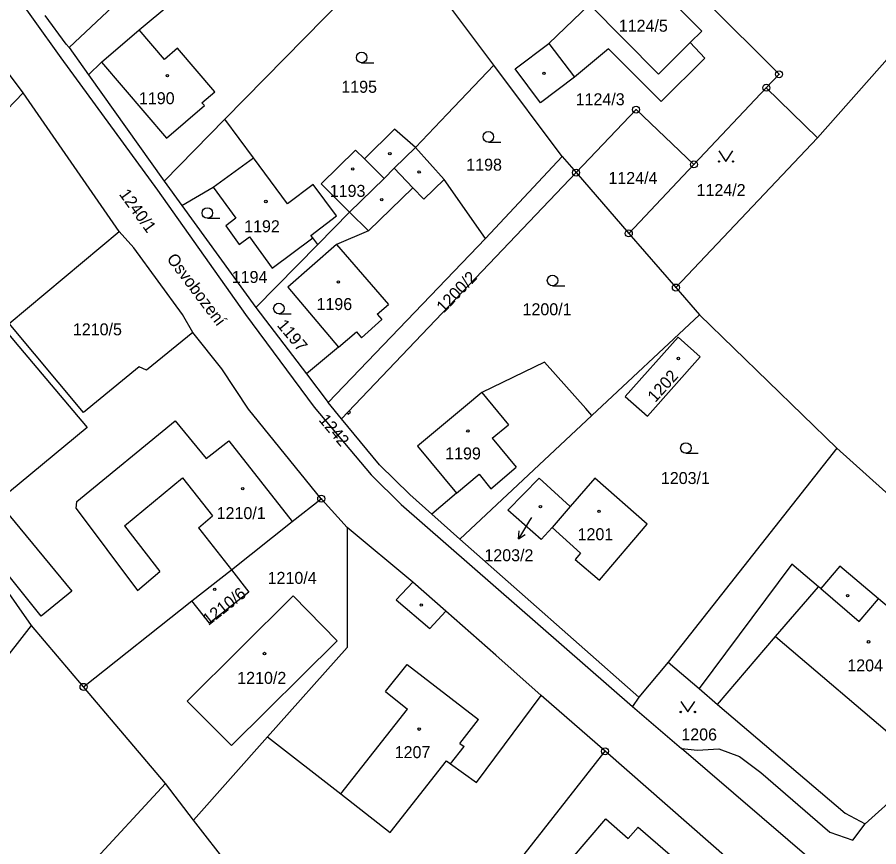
# Model space of a CAD drawing. Extents: x -562167 to -556918, y -1077891 to -1070763.
# Drawn here: x -559406.4 to -559284.2, y -1075028.2 to -1074910.5 of the extents above; entities that cross this region are included whole.
import ezdxf

# ---------------------------------------------------------------- set-up
doc = ezdxf.new("R2010")
doc.units = 0
for name, color, linetype in [('Hranice parcel', 7, 'Continuous'), ('Parcelní čísla', 7, 'Continuous'), ('Pop  PČ popisy', 7, 'Continuous'), ('Vnitřní kresba', 7, 'Continuous'), ('Věcná břemena k části', 7, 'Continuous'), ('Značky bodu BP', 7, 'Continuous'), ('Značky budov', 7, 'Continuous'), ('Značky kultur', 7, 'Continuous')]:
    doc.layers.add(name, color=color, linetype=linetype)

msp = doc.modelspace()

# ---------------------------------------------------------------- linework, layer by layer
at = {"layer": 'Hranice parcel'}
for p, q in [((-559376.93, -1074924.96), (-559352.01, -1074899.55)), ((-559338.79, -1074917.28), (-559345.88, -1074907.77)), ((-559405.54, -1074921.2), (-559410.88, -1074914.09)), ((-559399.01, -1074914.8), (-559396.28, -1074918.64)), ((-559292.9, -1074927.58), (-559282.65, -1074916)), ((-559329.1, -1074930.27), (-559338.79, -1074917.28)), ((-559396.28, -1074918.64), (-559385.54, -1074933.76)), ((-559300.15, -1074920.49), (-559310.41, -1074931.37)), ((-559300.15, -1074920.49), (-559292.9, -1074927.58)), ((-559409.02, -1074924.83), (-559405.54, -1074921.2)), ((-559391.92, -1074940.88), (-559405.54, -1074921.2)), ((-559385.54, -1074933.76), (-559376.93, -1074924.96)), ((-559312.97, -1074948.85), (-559292.9, -1074927.58)), ((-559339.96, -1074941.91), (-559329.1, -1074930.27)), ((-559329.1, -1074930.27), (-559327.13, -1074932.54)), ((-559310.41, -1074931.37), (-559319.65, -1074941.16)), ((-559327.13, -1074932.54), (-559360.38, -1074967.46)), ((-559327.13, -1074932.54), (-559319.65, -1074941.16)), ((-559385.54, -1074933.76), (-559383.05, -1074937.2)), ((-559383.05, -1074937.2), (-559372.56, -1074951.66)), ((-559363.77, -1074942.75), (-559359.24, -1074938.15)), ((-559407.55, -1074953.93), (-559391.92, -1074940.88)), ((-559319.65, -1074941.16), (-559312.97, -1074948.85)), ((-559372.56, -1074951.66), (-559363.77, -1074942.75)), ((-559363.77, -1074942.75), (-559364.48, -1074941.79)), ((-559362.28, -1074965.14), (-559339.96, -1074941.91)), ((-559312.97, -1074948.85), (-559309.62, -1074952.7)), ((-559372.56, -1074951.66), (-559365.38, -1074961.09)), ((-559309.62, -1074952.7), (-559324.88, -1074967.01)), ((-559309.62, -1074952.7), (-559290.13, -1074971.64)), ((-559365.38, -1074961.09), (-559362.28, -1074965.14)), ((-559360.38, -1074967.46), (-559362.28, -1074965.14)), ((-559343.6, -1074984.56), (-559324.88, -1074967.01)), ((-559290.13, -1074971.64), (-559314.07, -1075002.01)), ((-559260.73, -1074998.22), (-559290.13, -1074971.64)), ((-559327.98, -1074979.94), (-559330.52, -1074982.89)), ((-559347.57, -1074981.01), (-559343.6, -1074984.56)), ((-559318.21, -1075006.99), (-559343.6, -1074984.56)), ((-559381.6, -1074993.33), (-559375.99, -1074988.89)), ((-559396.98, -1075005.52), (-559381.6, -1074993.33)), ((-559438.36, -1075040.24), (-559404.35, -1074996.81)), ((-559396.98, -1075005.52), (-559404.35, -1074996.81)), ((-559314.07, -1075002.01), (-559318.21, -1075006.99)), ((-559314.07, -1075002.01), (-559309.68, -1075005.76)), ((-559385.37, -1075019.23), (-559396.98, -1075005.52)), ((-559309.68, -1075005.76), (-559307.05, -1075008)), ((-559323.02, -1075014.66), (-559332.09, -1075006.74)), ((-559318.21, -1075006.99), (-559319.13, -1075008.3)), ((-559319.13, -1075008.3), (-559312.19, -1075014.25)), ((-559370.87, -1075012.59), (-559381.38, -1075024.42)), ((-559340.71, -1075037.18), (-559323.02, -1075014.66)), ((-559424.96, -1075062.04), (-559385.37, -1075019.23)), ((-559381.38, -1075024.42), (-559385.37, -1075019.23)), ((-559367.78, -1075041.81), (-559381.38, -1075024.42))]:
    msp.add_line(p, q, dxfattribs=at)
for points in [[(-559415.83, -1074890.79), (-559415.72, -1074892.32), (-559414.35, -1074895.76), (-559412.02, -1074899.76), (-559400.22, -1074916.27), (-559386.51, -1074935.04), (-559374.02, -1074952.68), (-559364.28, -1074965.8), (-559356.21, -1074975.44), (-559351.95, -1074979.62), (-559319.13, -1075008.3)], [(-559396.28, -1074918.64), (-559394.44, -1074916.86), (-559385.22, -1074927.63), (-559379.84, -1074923.03), (-559380.19, -1074922.63), (-559378.36, -1074921.06), (-559383.65, -1074914.9), (-559385.48, -1074916.47), (-559389.09, -1074912.26), (-559384.58, -1074908.55), (-559379.1, -1074902.22), (-559374.22, -1074896.59), (-559377.18, -1074894.02)], [(-559379.26, -1074896.03), (-559386.63, -1074903.12), (-559399.01, -1074914.8)], [(-559319.15, -1074897.74), (-559298.34, -1074918.58), (-559300.15, -1074920.49)], [(-559309.31, -1074912.48), (-559310.93, -1074914.09), (-559308.85, -1074916.28), (-559315.07, -1074922.45), (-559322.53, -1074914.95), (-559327.37, -1074918.99), (-559332.16, -1074922.62), (-559335.78, -1074917.83), (-559330.99, -1074914.2), (-559325.23, -1074908.66), (-559319.13, -1074902.6), (-559309.31, -1074912.48)], [(-559399.01, -1074914.8), (-559399.45, -1074914.33), (-559402.42, -1074910.22)], [(-559349.92, -1074928.98), (-559345.41, -1074924.22), (-559338.79, -1074917.28)], [(-559327.13, -1074932.54), (-559318.62, -1074923.6), (-559310.41, -1074931.37)], [(-559364.48, -1074941.79), (-559364.73, -1074941.44), (-559361.11, -1074938.68), (-559364.39, -1074934.23), (-559368.03, -1074936.99), (-559372.89, -1074930.42), (-559376.93, -1074924.96)], [(-559349.92, -1074928.98), (-559352.86, -1074926.36), (-559357.15, -1074930.57), (-559358.4, -1074929.33), (-559363.28, -1074934.14), (-559359.24, -1074938.15)], [(-559359.24, -1074938.15), (-559354.36, -1074933.35), (-559352.91, -1074931.92), (-559349.92, -1074928.98)], [(-559339.96, -1074941.91), (-559345.85, -1074933.52), (-559349.92, -1074928.98)], [(-559383.05, -1074937.2), (-559378.58, -1074934.61), (-559375.39, -1074939.01), (-559376.81, -1074940.07), (-559374.89, -1074942.72), (-559373.46, -1074941.67), (-559370.24, -1074946.11), (-559364.48, -1074941.79)], [(-559359.24, -1074938.15), (-559356.55, -1074940.8), (-559361.11, -1074942.75), (-559368.02, -1074948.79), (-559360.82, -1074957.3), (-559365.38, -1074961.09)], [(-559381.47, -1074955.21), (-559382.95, -1074952.66), (-559389.83, -1074943.2), (-559391.92, -1074940.88)], [(-559408.34, -1074954.59), (-559406.16, -1074957.2), (-559396.46, -1074968.71), (-559409.19, -1074979.23), (-559398.64, -1074991.92), (-559402.99, -1074995.48), (-559424.7, -1074968.38)], [(-559381.47, -1074955.21), (-559388.06, -1074960.55), (-559389.11, -1074960.11), (-559396.99, -1074966.6), (-559407.55, -1074953.93)], [(-559363.27, -1074978.81), (-559373.59, -1074966.11), (-559377.36, -1074960.39), (-559381.47, -1074955.21)], [(-559312.66, -1074955.87), (-559320.17, -1074964.32), (-559317.02, -1074967.08), (-559309.51, -1074958.69), (-559312.66, -1074955.87)], [(-559324.88, -1074967.01), (-559325.75, -1074966.03), (-559331.59, -1074959.45), (-559340.49, -1074963.76), (-559342.8, -1074965.68), (-559349.63, -1074971.34), (-559344.07, -1074978.01), (-559347.57, -1074981.01)], [(-559347.57, -1074981.01), (-559350.72, -1074978.2), (-559355, -1074974.03), (-559360.38, -1074967.46)], [(-559404.35, -1074996.81), (-559414.14, -1074982.87), (-559418.86, -1074976.49)], [(-559330.52, -1074982.89), (-559332.07, -1074984.61), (-559336.79, -1074980.43), (-559332.36, -1074975.88), (-559327.98, -1074979.94)], [(-559330.52, -1074982.89), (-559326.52, -1074986.56), (-559327.27, -1074987.44), (-559323.81, -1074990.39), (-559317.05, -1074982.45), (-559324.49, -1074975.89), (-559327.98, -1074979.94)], [(-559375.99, -1074988.89), (-559367.37, -1074982.06), (-559363.27, -1074978.81)], [(-559359.57, -1074982.9), (-559363.13, -1074978.98), (-559363.27, -1074978.81)], [(-559359.57, -1074982.9), (-559359.61, -1074999.93), (-559370.87, -1075012.59)], [(-559332.09, -1075006.74), (-559338.52, -1075001.02), (-559345.6, -1074994.79), (-559350.28, -1074990.67), (-559359.57, -1074982.9)], [(-559307.05, -1075008), (-559298.84, -1074998.38), (-559280.72, -1075013.78), (-559274.69, -1075006.71), (-559277.38, -1075004.42), (-559274.61, -1075001.17), (-559284.23, -1074993.04), (-559289.72, -1074988.39), (-559292.44, -1074991.58), (-559292.75, -1074991.32), (-559296.55, -1074988.08), (-559309.68, -1075005.76)], [(-559375.99, -1074988.89), (-559373.54, -1074992.06), (-559379.13, -1074996.47), (-559381.6, -1074993.33)], [(-559382.26, -1075007.56), (-559376, -1075013.86), (-559361.02, -1074999), (-559367.23, -1074992.58), (-559382.26, -1075007.56)], [(-559370.87, -1075012.59), (-559360.51, -1075020.69), (-559353.48, -1075026.18), (-559345.52, -1075015.99), (-559344.95, -1075016.44), (-559341.26, -1075019.07), (-559332.09, -1075006.74)], [(-559307.05, -1075008), (-559288.96, -1075023.45), (-559286.13, -1075024.94)], [(-559300.72, -1075036.76), (-559302.24, -1075032.83), (-559323.02, -1075014.66)], [(-559278.07, -1075040.36), (-559293.43, -1075030.4), (-559312.19, -1075014.25)], [(-559312.19, -1075014.25), (-559309.89, -1075014.5), (-559306.87, -1075014.31), (-559303.97, -1075015.39), (-559300.92, -1075017.69), (-559291.16, -1075026.13), (-559287.89, -1075027.25), (-559286.13, -1075024.94)], [(-559286.13, -1075024.94), (-559280.96, -1075020.32), (-559279.73, -1075018.96)], [(-559327.93, -1075030.09), (-559322.93, -1075024.25), (-559319.72, -1075027.02), (-559318.32, -1075025.41), (-559313.8, -1075029.34), (-559315.2, -1075030.94), (-559310.44, -1075035.07), (-559310.64, -1075035.36), (-559308.52, -1075037.2), (-559313.11, -1075042.46), (-559315.2, -1075040.62), (-559315.46, -1075040.89), (-559318.91, -1075037.94), (-559322.84, -1075042.46), (-559327.36, -1075038.58), (-559323.43, -1075034.01), (-559327.93, -1075030.09)]]:
    msp.add_lwpolyline(points, dxfattribs=at)
at = {"layer": 'Pop  PČ popisy'}
for p, q in [((-559333.73, -1074981.93), (-559335.28, -1074984.5)), ((-559333.47, -1074981.5), (-559333.73, -1074981.93)), ((-559335.28, -1074984.5), (-559335.19, -1074983.39)), ((-559335.28, -1074984.5), (-559334.33, -1074983.9))]:
    msp.add_line(p, q, dxfattribs=at)
at = {"layer": 'Vnitřní kresba'}
for p, q in [((-559315.43, -1074918.56), (-559325.23, -1074908.66)), ((-559394.44, -1074916.86), (-559389.09, -1074912.26)), ((-559330.99, -1074914.2), (-559327.37, -1074918.99)), ((-559310.93, -1074914.09), (-559315.43, -1074918.56)), ((-559378.58, -1074934.61), (-559372.89, -1074930.42)), ((-559357.15, -1074930.57), (-559354.36, -1074933.35)), ((-559352.91, -1074931.92), (-559350.26, -1074934.72)), ((-559348.73, -1074936.31), (-559345.85, -1074933.52)), ((-559356.55, -1074940.8), (-559350.26, -1074934.72)), ((-559350.26, -1074934.72), (-559348.73, -1074936.31)), ((-559361.11, -1074942.75), (-559353.71, -1074951.26)), ((-559355.33, -1074952.63), (-559353.71, -1074951.26)), ((-559355.33, -1074952.63), (-559354.67, -1074953.4)), ((-559357.56, -1074955.99), (-559354.67, -1074953.4)), ((-559360.82, -1074957.3), (-559358.28, -1074955.14)), ((-559358.28, -1074955.14), (-559357.56, -1074955.99)), ((-559340.49, -1074963.76), (-559336.71, -1074968.31)), ((-559397.94, -1074979.22), (-559383.98, -1074967.78)), ((-559383.98, -1074967.78), (-559379.61, -1074973.1)), ((-559339.02, -1074970.24), (-559336.71, -1074968.31)), ((-559379.61, -1074973.1), (-559376.39, -1074970.61)), ((-559376.39, -1074970.61), (-559367.37, -1074982.06)), ((-559339.02, -1074970.24), (-559335.61, -1074974.35)), ((-559339.22, -1074977.4), (-559335.61, -1074974.35)), ((-559391.16, -1074982.65), (-559382.93, -1074975.85)), ((-559382.93, -1074975.85), (-559378.71, -1074981.24)), ((-559344.07, -1074978.01), (-559340.89, -1074975.32)), ((-559340.89, -1074975.32), (-559339.22, -1074977.4)), ((-559398.02, -1074980.18), (-559397.94, -1074979.22)), ((-559398.02, -1074980.18), (-559389.33, -1074991.84)), ((-559380.68, -1074982.95), (-559378.71, -1074981.24)), ((-559391.16, -1074982.65), (-559386.18, -1074989.13)), ((-559380.68, -1074982.95), (-559375.99, -1074988.89)), ((-559389.33, -1074991.84), (-559386.18, -1074989.13)), ((-559352.66, -1074993.18), (-559350.28, -1074990.67)), ((-559298.84, -1074998.38), (-559292.75, -1074991.32)), ((-559292.44, -1074991.58), (-559286.97, -1074996.25)), ((-559352.66, -1074993.18), (-559347.87, -1074997.25)), ((-559286.97, -1074996.25), (-559284.23, -1074993.04)), ((-559347.87, -1074997.25), (-559345.6, -1074994.79)), ((-559354.17, -1075006.16), (-559351.07, -1075002.34)), ((-559351.07, -1075002.34), (-559340.96, -1075010.16)), ((-559354.17, -1075006.16), (-559351.05, -1075008.69)), ((-559360.51, -1075020.69), (-559351.05, -1075008.69)), ((-559343.6, -1075013.53), (-559340.96, -1075010.16)), ((-559343.6, -1075013.53), (-559343.02, -1075013.98)), ((-559344.95, -1075016.44), (-559343.02, -1075013.98))]:
    msp.add_line(p, q, dxfattribs=at)
at = {"layer": 'Věcná břemena k části'}
msp.add_lwpolyline([(-559359.6, -1074966.65), (-559359.43, -1074966.82), (-559359.13, -1074966.51), (-559359.31, -1074966.33)], close=True, dxfattribs=at)
at = {"layer": 'Značky bodu BP'}
for centre, radius in [((-559298.34, -1074918.58), 0.5), ((-559298.34, -1074918.58), 0.0303), ((-559300.15, -1074920.49), 0.5), ((-559300.15, -1074920.49), 0.0303), ((-559318.62, -1074923.6), 0.5), ((-559318.62, -1074923.6), 0.0303), ((-559310.41, -1074931.37), 0.5), ((-559310.41, -1074931.37), 0.0303), ((-559327.13, -1074932.54), 0.5), ((-559327.13, -1074932.54), 0.0303), ((-559319.65, -1074941.16), 0.5), ((-559319.65, -1074941.16), 0.0303), ((-559312.97, -1074948.85), 0.5), ((-559312.97, -1074948.85), 0.0303), ((-559363.27, -1074978.81), 0.5), ((-559363.27, -1074978.81), 0.0303), ((-559396.98, -1075005.52), 0.5), ((-559396.98, -1075005.52), 0.0303), ((-559323.02, -1075014.66), 0.5), ((-559323.02, -1075014.66), 0.0303)]:
    msp.add_circle(centre, radius, dxfattribs=at)
at = {"layer": 'Značky budov'}
for centre in [(-559331.68, -1074918.45), (-559385.09, -1074918.78), (-559353.54, -1074929.86), (-559358.8, -1074932.02), (-559349.39, -1074932.44), (-559371.12, -1074936.64), (-559354.69, -1074936.38), (-559360.84, -1074948.06), (-559312.62, -1074958.92), (-559342.47, -1074969.2), (-559374.4, -1074977.39), (-559332.18, -1074979.95), (-559323.87, -1074980.61), (-559378.38, -1074991.67), (-559288.62, -1074992.56), (-559349.08, -1074993.9), (-559285.65, -1074999.12), (-559371.32, -1075000.79), (-559349.38, -1075011.51)]:
    msp.add_circle(centre, 0.175, dxfattribs=at)
at = {"layer": 'Značky kultur'}
for p, q in [((-559357.54, -1074916.94), (-559355.79, -1074916.94)), ((-559339.57, -1074928.21), (-559337.82, -1074928.21)), ((-559379.42, -1074939.02), (-559377.67, -1074939.02)), ((-559330.46, -1074948.6), (-559328.71, -1074948.6)), ((-559369.27, -1074952.57), (-559367.52, -1074952.57)), ((-559311.55, -1074972.37), (-559309.8, -1074972.37))]:
    msp.add_line(p, q, dxfattribs=at)
for points in [[(-559306.88, -1074929.46), (-559305.88, -1074930.96), (-559304.88, -1074929.46)], [(-559312.28, -1075007.58), (-559311.28, -1075009.08), (-559310.28, -1075007.58)]]:
    msp.add_lwpolyline(points, dxfattribs=at)
for centre, radius in [((-559357.54, -1074916.19), 0.75), ((-559339.57, -1074927.46), 0.75), ((-559306.88, -1074930.96), 0.1), ((-559304.88, -1074930.96), 0.1), ((-559379.42, -1074938.27), 0.75), ((-559330.46, -1074947.85), 0.75), ((-559369.27, -1074951.82), 0.75), ((-559311.55, -1074971.62), 0.75), ((-559312.28, -1075009.08), 0.1), ((-559310.28, -1075009.08), 0.1)]:
    msp.add_circle(centre, radius, dxfattribs=at)

# ---------------------------------------------------------------- texts
at = {"layer": 'Parcelní čísla'}
for s, p in [('1124/5', (-559321.07, -1074912.54)), ('1195', (-559360.42, -1074921.21)), ('1190', (-559389.12, -1074922.83)), ('1124/3', (-559327.19, -1074922.98)), ('1198', (-559342.7, -1074932.26)), ('1124/4', (-559322.54, -1074934.15)), ('1193', (-559362.06, -1074935.98)), ('1124/2', (-559310.04, -1074935.86)), ('1192', (-559374.2, -1074941)), ('1194', (-559375.96, -1074948.2)), ('1196', (-559363.94, -1074952.04)), ('1200/1', (-559334.72, -1074952.78)), ('1210/5', (-559398.49, -1074955.63)), ('1199', (-559345.69, -1074973.24)), ('1203/1', (-559315.1, -1074976.73)), ('1210/1', (-559378.1, -1074981.71)), ('1201', (-559326.91, -1074984.7)), ('1203/2', (-559340.13, -1074987.69)), ('1210/4', (-559370.87, -1074990.9)), ('1204', (-559288.66, -1075003.32)), ('1210/2', (-559375.18, -1075005.09)), ('1206', (-559312.2, -1075013.12)), ('1207', (-559352.85, -1075015.63))]:
    msp.add_text(s, height=1.7, dxfattribs=at).set_placement(p)
for s, rotation, p in [('1240/1', 306, (-559392.01, -1074935.61)), ('1200/2', 46, (-559345.89, -1074952.54)), ('1197', 310, (-559369.63, -1074954.24)), ('1202', 48, (-559315.9, -1074965.25)), ('1242', 310, (-559363.71, -1074967.68)), ('1210/6', 38, (-559379.26, -1074996.88))]:
    msp.add_text(s, height=1.7, rotation=rotation, dxfattribs=at).set_placement(p)
at = {"layer": 'Pop  PČ popisy'}
msp.add_text('Osvobození', height=1.7, rotation=307, dxfattribs=at).set_placement((-559385.27, -1074944.79))

doc.saveas('drawing.dxf')
